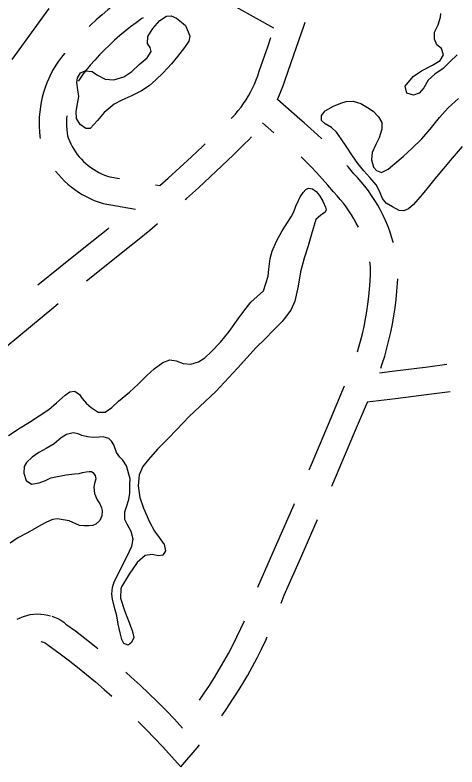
# Model space of a CAD drawing. Extents: x 3535183 to 3573198, y 534952 to 560562.
# Drawn here: x 3563287 to 3563771, y 554533 to 555357 of the extents above; entities that cross this region are included whole.
import ezdxf

# ---------------------------------------------------------------- set-up
doc = ezdxf.new("R2010")
doc.units = 0
doc.layers.add('V-ROAD-CNTR', color=7, linetype='Continuous')
doc.layers.add('V-TOPO-SHOR', color=7, linetype='Continuous')

msp = doc.modelspace()

# ---------------------------------------------------------------- linework, layer by layer
at = {"layer": 'V-ROAD-CNTR'}
for p, q in [((3563570.88, 555342.64), (3563494.67, 555385.28)), ((3563570.55, 555228.08), (3563558.29, 555238.78)), ((3563440.9, 555170.99), (3563445.61, 555170.17))]:
    msp.add_line(p, q, dxfattribs=at)
for points in [[(3563449.97, 555401.78), (3563445.31, 555399.47), (3563437.86, 555395.52), (3563430.51, 555391.38), (3563423.27, 555387.05), (3563416.15, 555382.54), (3563409.14, 555377.84), (3563402.26, 555372.96), (3563395.51, 555367.91), (3563388.89, 555362.68), (3563382.41, 555357.29), (3563376.07, 555351.72), (3563369.88, 555346), (3563368.43, 555344.58)], [(3563427.34, 555353.92), (3563426.18, 555353.14), (3563419.93, 555348.71), (3563413.8, 555344.12), (3563407.79, 555339.38), (3563401.91, 555334.48), (3563396.15, 555329.43), (3563390.53, 555324.23), (3563385.04, 555318.89), (3563379.69, 555313.41), (3563374.49, 555307.79), (3563369.44, 555302.04), (3563364.52, 555296.14), (3563361.87, 555292.81), (3563359.47, 555289.51), (3563357.23, 555286.09), (3563356.24, 555284.44)], [(3563574.62, 555264.35), (3563576.97, 555269.48), (3563579.28, 555275.07), (3563581.38, 555280.74), (3563583.11, 555286.04), (3563592.75, 555313.46), (3563603.47, 555344.74), (3563604.95, 555349.16)], [(3563524.09, 555243.74), (3563525.3, 555244.98), (3563528.6, 555248.59), (3563531.75, 555252.33), (3563534.75, 555256.19), (3563537.6, 555260.15), (3563540.3, 555264.23), (3563542.84, 555268.41), (3563545.22, 555272.68), (3563547.43, 555277.04), (3563549.47, 555281.48), (3563551.34, 555286), (3563553.03, 555290.59), (3563554.69, 555295.67), (3563564.41, 555323.3), (3563567.6, 555332.62)], [(3563341.34, 555315.19), (3563341.26, 555315.09), (3563337.98, 555310.97), (3563334.78, 555306.56), (3563331.79, 555302.02), (3563329.01, 555297.34), (3563326.44, 555292.54), (3563324.09, 555287.63), (3563321.97, 555282.62), (3563320.07, 555277.52), (3563318.41, 555272.34), (3563316.98, 555267.09), (3563315.79, 555261.77), (3563314.85, 555256.41), (3563314.15, 555251.02), (3563313.69, 555245.59), (3563313.48, 555240.16), (3563313.51, 555234.72), (3563313.79, 555229.27), (3563314.32, 555223.86), (3563314.62, 555221.8)], [(3563623.26, 555221.36), (3563618.66, 555225.76), (3563611.4, 555232.4), (3563603.99, 555238.88), (3563599.15, 555242.93), (3563574.62, 555264.35)], [(3563343.89, 555246.75), (3563343.64, 555243.75), (3563343.48, 555239.66), (3563343.51, 555235.58), (3563343.72, 555231.51), (3563344.12, 555227.44), (3563344.53, 555224.54), (3563345.3, 555222.36), (3563346.6, 555219.18), (3563348.06, 555216.06), (3563349.67, 555213.02), (3563351.42, 555210.06), (3563353.31, 555207.19), (3563355.33, 555204.41), (3563357.49, 555201.73), (3563359.78, 555199.16), (3563362.18, 555196.7), (3563364.71, 555194.36), (3563367.34, 555192.15), (3563370.07, 555190.06), (3563372.9, 555188.12), (3563375.83, 555186.3), (3563378.84, 555184.63), (3563381.92, 555183.11), (3563385.07, 555181.74), (3563388.29, 555180.53), (3563390.9, 555179.68), (3563401.5, 555177.84)], [(3563473.64, 555154.85), (3563474.89, 555155.95), (3563487.99, 555167.75), (3563500.95, 555179.7), (3563513.77, 555191.79), (3563526.45, 555204.03), (3563538.8, 555216.22), (3563542.85, 555220.04), (3563546.29, 555223.54)], [(3563445.61, 555170.17), (3563454.95, 555178.37), (3563467.78, 555189.92), (3563480.48, 555201.64), (3563493.05, 555213.49), (3563495.45, 555215.81)], [(3563663.43, 555124.46), (3563661.1, 555129.04), (3563658.58, 555133.6), (3563655.89, 555138.09), (3563653.04, 555142.47), (3563650.05, 555146.74), (3563646.9, 555150.91), (3563643.6, 555154.96), (3563640.17, 555158.9), (3563636.12, 555163.21), (3563629.85, 555170.71), (3563623.81, 555177.61), (3563617.62, 555184.38), (3563611.28, 555191.02), (3563604.79, 555197.5), (3563600.52, 555201.6)], [(3563701.76, 555107.58), (3563701.62, 555108.13), (3563699.8, 555114.15), (3563697.78, 555120.1), (3563695.55, 555125.97), (3563693.11, 555131.77), (3563690.46, 555137.48), (3563687.62, 555143.08), (3563684.57, 555148.59), (3563681.34, 555153.98), (3563677.91, 555159.25), (3563674.3, 555164.4), (3563670.51, 555169.42), (3563666.55, 555174.3), (3563662.41, 555179.03), (3563658.58, 555183.11), (3563652.65, 555190.21), (3563650.78, 555192.35)], [(3563331.61, 555186.03), (3563334.59, 555182.34), (3563337.83, 555178.69), (3563341.25, 555175.2), (3563344.84, 555171.87), (3563348.57, 555168.73), (3563352.46, 555165.77), (3563356.49, 555162.99), (3563360.64, 555160.42), (3563364.91, 555158.05), (3563369.3, 555155.89), (3563373.78, 555153.94), (3563378.35, 555152.21), (3563383.67, 555150.49), (3563419.04, 555144.34)], [(3563311.99, 555061.26), (3563336.57, 555081.21), (3563362.65, 555102.1), (3563388.78, 555122.77), (3563390.04, 555123.77)], [(3563365.52, 555065.96), (3563381.33, 555078.63), (3563407.47, 555099.3), (3563421.19, 555110.3), (3563434.81, 555121.48), (3563443.39, 555128.69)], [(3563662.31, 554988.1), (3563663.47, 554991.86), (3563665.73, 554999.83), (3563667.78, 555007.85), (3563669.62, 555015.92), (3563671.26, 555024.03), (3563672.68, 555032.18), (3563673.9, 555040.37), (3563674.91, 555048.59), (3563675.71, 555056.83), (3563676.29, 555065.09), (3563676.66, 555073.36), (3563676.8, 555080.55), (3563676.17, 555084.71), (3563675.82, 555086.56)], [(3563688.02, 554970.18), (3563689.55, 554974.68), (3563692.24, 554983.32), (3563694.7, 554992.03), (3563696.94, 555000.79), (3563698.95, 555009.61), (3563700.74, 555018.48), (3563702.3, 555027.39), (3563703.63, 555036.34), (3563704.73, 555045.32), (3563705.6, 555054.33), (3563706.24, 555063.35), (3563706.46, 555068.12)], [(3563257.49, 554976.92), (3563278.41, 554994.57), (3563303.94, 555015.82), (3563329.61, 555036.92), (3563334.41, 555040.82)], [(3563686.58, 554964.95), (3563700.35, 554966.62), (3563739.52, 554971.65), (3563760.3, 554974.46)], [(3563609.28, 554858.58), (3563611.85, 554864.56), (3563630.56, 554908.6), (3563648.2, 554950.7)], [(3563673.11, 554933.1), (3563704.06, 554936.86), (3563743.44, 554941.91), (3563763.91, 554944.68)], [(3563634.33, 554840.91), (3563639.44, 554852.76), (3563658.21, 554896.94), (3563673.31, 554932.99)], [(3563553.37, 554730.24), (3563554.2, 554732.5), (3563573.78, 554776.77), (3563592.93, 554820.62), (3563593.46, 554821.85)], [(3563578.82, 554712.4), (3563582.05, 554721.31), (3563601.25, 554764.69), (3563618.48, 554804.18)], [(3563289.31, 554694.85), (3563292.6, 554696.5), (3563296.2, 554697.96), (3563299.91, 554699.11), (3563303.69, 554699.96), (3563307.52, 554700.51), (3563311.4, 554700.74), (3563315.28, 554700.66), (3563319.13, 554700.26), (3563322.94, 554699.56), (3563326.11, 554698.7)], [(3563327.26, 554698.34), (3563330.34, 554697.23), (3563333.87, 554695.63), (3563337.27, 554693.74), (3563340.49, 554691.59), (3563342.85, 554689.72), (3563353.21, 554682.11), (3563363.75, 554674.1), (3563374.16, 554665.92), (3563377.86, 554662.93)], [(3563489.11, 554606.36), (3563494.43, 554614.01), (3563500.08, 554622.48), (3563505.55, 554631.07), (3563510.86, 554639.77), (3563515.99, 554648.57), (3563520.94, 554657.47), (3563525.71, 554666.47), (3563530.31, 554675.56), (3563534.72, 554684.75), (3563538.53, 554693.11)], [(3563315.18, 554670.48), (3563316.29, 554670.28), (3563318.27, 554669.74)], [(3563317.12, 554670.11), (3563319.05, 554669.41), (3563320.37, 554668.81), (3563321.63, 554668.11), (3563322.84, 554667.31), (3563324.65, 554665.87), (3563335.25, 554658.08), (3563345.41, 554650.35), (3563355.46, 554642.47), (3563365.37, 554634.43), (3563375.16, 554626.23), (3563384.82, 554617.88), (3563393.12, 554610.48)], [(3563513.57, 554588.98), (3563519.23, 554597.12), (3563525.21, 554606.1), (3563531.01, 554615.19), (3563536.63, 554624.4), (3563542.06, 554633.72), (3563547.3, 554643.15), (3563552.35, 554652.68), (3563557.22, 554662.3), (3563561.89, 554672.03), (3563563.46, 554675.48)], [(3563408.38, 554637.08), (3563414.5, 554631.61), (3563424.24, 554622.65), (3563433.84, 554613.53), (3563443.29, 554604.26), (3563452.6, 554594.85), (3563461.76, 554585.29), (3563470.77, 554575.58)], [(3563422.15, 554582.97), (3563431.1, 554573.92), (3563439.93, 554564.7), (3563448.62, 554555.35), (3563468.67, 554533.05), (3563486.7, 554554.13), (3563489.25, 554557.23)]]:
    msp.add_lwpolyline(points, dxfattribs=at)
at = {"layer": 'V-TOPO-SHOR'}
for points in [[(3563324.24, 555364.37), (3563283.41, 555308.42)], [(3563476.73, 555338.64), (3563478.79, 555334.1), (3563477.61, 555328.39), (3563472.91, 555321.53), (3563465.22, 555311.69), (3563458.45, 555303.53), (3563449.33, 555293.7), (3563441.51, 555286.2), (3563434.22, 555279.6), (3563425.64, 555274.18), (3563414.07, 555267.99), (3563404.19, 555263.87), (3563395.87, 555259.36), (3563384.68, 555250.44), (3563377.64, 555241.64), (3563369.43, 555232.84), (3563364.5, 555232.6), (3563358.29, 555237.16), (3563354.41, 555243.53), (3563353.92, 555251.32), (3563355.51, 555259.88), (3563356.83, 555267.8), (3563355.95, 555275.2), (3563354.67, 555282.99), (3563355.47, 555288.31), (3563358.87, 555293.75), (3563364.06, 555295.8), (3563371.59, 555295.13), (3563377.54, 555291.09), (3563385.97, 555286.91), (3563395.44, 555286.09), (3563406.22, 555289.43), (3563414.94, 555295.37), (3563423.14, 555302.74), (3563431.73, 555310.24), (3563436.43, 555316.98), (3563435.27, 555321.65), (3563432.3, 555325.82), (3563432.46, 555333.47), (3563438.07, 555342.15), (3563445.89, 555351.08), (3563453.04, 555355.86), (3563458.36, 555356.36), (3563464.19, 555353.48), (3563469.5, 555349.44), (3563474.03, 555345.66), (3563476.73, 555338.64)], [(3563771.63, 555313.37), (3563763.56, 555305.87), (3563756.14, 555298.37), (3563747.29, 555292.43), (3563739.74, 555285.58), (3563735.17, 555277.16), (3563729.96, 555271.33), (3563723.98, 555269.28), (3563716.33, 555271.38), (3563714.54, 555279.04), (3563723.53, 555289.66), (3563732.51, 555295.99), (3563744.6, 555302.31), (3563753.05, 555307.34), (3563756.71, 555313.43), (3563754.65, 555320.44), (3563749.35, 555324.48), (3563746.64, 555330.72), (3563746.93, 555338.38), (3563750.72, 555346.28), (3563753.47, 555354.84), (3563753.87, 555358.86)], [(3563777.26, 555213.03), (3563766.19, 555200.35), (3563756.81, 555188.96), (3563747.29, 555177.44), (3563739.73, 555168.38), (3563733.22, 555160.36), (3563728.53, 555154.92), (3563723.71, 555149.62), (3563718.5, 555144.7), (3563713.04, 555142.51), (3563708.11, 555143.05), (3563700.85, 555146.71), (3563693.99, 555151.02), (3563689.72, 555155.96), (3563686.51, 555163.89), (3563682.9, 555171.04), (3563675.78, 555179.11), (3563669.45, 555186.4), (3563662.73, 555194.21), (3563656.27, 555203.71), (3563650.59, 555212.29), (3563644.65, 555221.27), (3563639.35, 555228.55), (3563633.79, 555233.89), (3563626.92, 555237.81), (3563622.91, 555241.33), (3563622.93, 555247.04), (3563626.97, 555252.08), (3563636.07, 555257.38), (3563644.26, 555260.46), (3563650.11, 555262.39), (3563657.77, 555262.62), (3563665.93, 555260.13), (3563673.32, 555255.69), (3563679.53, 555251.65), (3563685.61, 555245.4), (3563688.96, 555239.42), (3563688.94, 555232.15), (3563686.05, 555222.55), (3563682.4, 555215.3), (3563678.6, 555206.48), (3563677.67, 555198.31), (3563679.85, 555190.26), (3563683.08, 555186.61), (3563688.78, 555184.65), (3563696.06, 555188.13), (3563703.22, 555194.46), (3563712.33, 555202.22), (3563721.84, 555210.75), (3563732.77, 555221.36), (3563742.15, 555231.97), (3563752.32, 555244.78), (3563761.96, 555255.39), (3563773.29, 555265.74)], [(3563599.68, 555157.7), (3563602.81, 555162.62), (3563605.68, 555165.72), (3563608.8, 555167.4), (3563613.21, 555166.47), (3563616.96, 555163.61), (3563620.71, 555159.18)], [(3563279.91, 554896.35), (3563292.66, 554904.74), (3563302.8, 554910.81), (3563313.6, 554917.91), (3563324.01, 554924.88), (3563332.6, 554931.99), (3563338.58, 554937.42), (3563341.97, 554940.39), (3563347.17, 554944.14), (3563352.63, 554945.03), (3563357.68, 554941.12), (3563360.77, 554936.83), (3563365.3, 554931.36), (3563370.61, 554926.8), (3563378.12, 554921.84), (3563386.03, 554921.82), (3563393.32, 554926.85), (3563400.48, 554933.97), (3563412.71, 554943.92), (3563422.09, 554952.45), (3563431.46, 554962.15), (3563439.54, 554969.53), (3563448.91, 554976.37), (3563456.57, 554979.2), (3563463.84, 554978.27), (3563471.48, 554975.26), (3563479.66, 554974.58), (3563488.1, 554977.02), (3563495, 554981.54), (3563502.16, 554987.87), (3563512.45, 554998.74), (3563521.83, 555010.39), (3563531.74, 555024.11), (3563538, 555032.53), (3563545.56, 555042.24), (3563559.23, 555054.91), (3563564.6, 555070.86), (3563565.28, 555078.51), (3563566.88, 555090.19), (3563568.98, 555098.36), (3563573.69, 555109.24), (3563579.83, 555120.51), (3563585.83, 555129.58), (3563589.74, 555135.79), (3563592.49, 555141.5), (3563594.97, 555147.59), (3563597.59, 555153.94), (3563599.68, 555157.7)], [(3563620.71, 555159.18), (3563624.71, 555152.55), (3563627.29, 555146.57), (3563627.93, 555143.58), (3563626.88, 555141.12), (3563624.28, 555139.18), (3563622.33, 555137.76), (3563616.83, 555132.84)], [(3563616.83, 555132.84), (3563612.11, 555116.77), (3563608.43, 555104.32), (3563604.1, 555090.58), (3563600.03, 555075.8), (3563597.38, 555059.84), (3563593.56, 555043.63), (3563589.24, 555033.78), (3563579.99, 555021.35), (3563570.74, 555012.04), (3563560.71, 555001.69), (3563551.47, 554992.64), (3563530.89, 554970.25), (3563507.05, 554944.51), (3563478.01, 554917.09), (3563464.47, 554902.73), (3563454.7, 554892.64), (3563443.37, 554881.25), (3563433.21, 554869.87), (3563427.08, 554862.23), (3563423.03, 554853.29), (3563422.21, 554841.22), (3563423.72, 554828.37), (3563427.71, 554816.54), (3563434.28, 554801.85), (3563439.82, 554791.58), (3563445.12, 554784.56), (3563450.54, 554776.75), (3563452.08, 554769.87), (3563449.21, 554765.07), (3563444.14, 554764.57), (3563437.27, 554765.76), (3563429.74, 554764.62), (3563420.76, 554757.12), (3563412.15, 554744.17), (3563403.67, 554730.57), (3563403.01, 554728.24), (3563402.71, 554717.99), (3563406.95, 554704.61), (3563411.33, 554693.17), (3563415.32, 554682.78), (3563417.11, 554674.85), (3563414.62, 554669.41), (3563410.98, 554666.57), (3563406.31, 554668.53), (3563404.12, 554672.56), (3563402.33, 554679.96), (3563400.28, 554689.57), (3563398.76, 554698.67), (3563395.68, 554709.19), (3563393.89, 554716.85), (3563393.25, 554722.43), (3563393.93, 554729.57), (3563395.9, 554735.92), (3563399.82, 554743.7), (3563404.65, 554753.54), (3563410.14, 554764.04), (3563415.11, 554774.92), (3563416.56, 554782.84), (3563414.51, 554791.15), (3563410, 554799.08), (3563407.29, 554804.28), (3563407.45, 554812.59), (3563409.28, 554818.16), (3563411.78, 554826.33), (3563412.97, 554833.2), (3563412.87, 554842.42), (3563413.15, 554848.65), (3563409.17, 554862.94), (3563405.3, 554869.31), (3563402.07, 554872.44), (3563398.45, 554877.77), (3563395.49, 554886.09), (3563392.91, 554890.25), (3563389.81, 554892.86), (3563383.84, 554894.69), (3563379.17, 554894.32), (3563372.81, 554894.21), (3563366.58, 554894.88), (3563360.36, 554896.33), (3563356.21, 554898.29), (3563350.89, 554899.22), (3563343.36, 554897.55), (3563337.76, 554893.68), (3563330.09, 554887.34), (3563321.37, 554882.18), (3563313.18, 554877.67), (3563305.9, 554872.5), (3563299.52, 554866.55), (3563296.91, 554862.15), (3563296.75, 554855.01), (3563299.19, 554846.83), (3563305.28, 554842.91), (3563313.59, 554844.57), (3563320.35, 554847.02)], [(3563364.89, 554856.6), (3563368.27, 554856.98), (3563370.87, 554856.71), (3563372.42, 554855.67), (3563374.88, 554852.54), (3563375.77, 554848.9), (3563374.33, 554843.72), (3563373.4, 554839.83), (3563374.29, 554832.56), (3563377.12, 554825.8), (3563379.96, 554821.51), (3563382.02, 554817.09), (3563382.66, 554813.97), (3563382.12, 554808.26), (3563379.9, 554803.08), (3563375.6, 554799.2), (3563372.22, 554797.78), (3563368.46, 554797.41), (3563362.49, 554797.3), (3563357.56, 554797.83), (3563346.44, 554802.8), (3563333.08, 554805.06), (3563328.66, 554804.29), (3563325.67, 554803.13), (3563320.21, 554800.43), (3563312.93, 554796.43), (3563300.71, 554789.72), (3563290.31, 554784.3), (3563281.72, 554778.36)], [(3563320.35, 554847.02), (3563326.46, 554849.85), (3563343.21, 554853.3), (3563352.3, 554854.18), (3563357.36, 554854.81), (3563361.13, 554855.57), (3563364.89, 554856.6)]]:
    msp.add_lwpolyline(points, dxfattribs=at)

doc.saveas('drawing.dxf')
